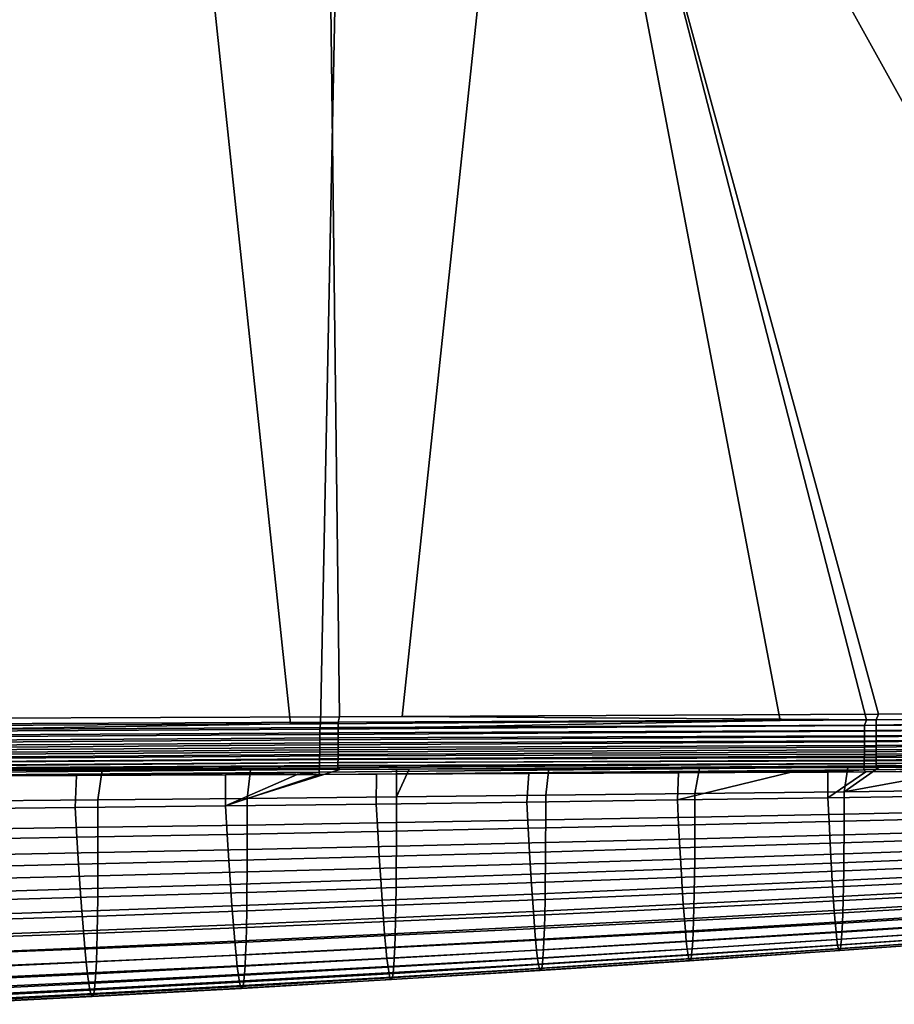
# Model space of a CAD drawing. Header units: metres. Extents: x -109 to 109, y -100 to 58.
# Tile 419 of 642: x 50 to 65, y -27 to -11. Entities that reach past the tile are written whole.
import ezdxf

# ---------------------------------------------------------------- set-up
doc = ezdxf.new("R2010")
doc.units = ezdxf.units.M
doc.layers.add('solid_21_062_100_XXX', color=7, linetype='CONTINUOUS')

msp = doc.modelspace()

# ---------------------------------------------------------------- linework, layer by layer
at = {"layer": 'solid_21_062_100_XXX'}
for points in [[(52.443134, -1.042938, 20.990362), (49.306622, -0.924503, 21.099892), (46.233288, -22.151987, 21.207214), (54.670967, -22.107361, 20.912563)], [(46.667332, -22.023781, -19.985252), (48.259571, -1.127084, -19.969309), (51.739738, -1.275685, -19.934462)], [(55.581234, -1.112421, 20.880777), (52.443134, -1.042938, 20.990362), (54.670967, -22.107361, 20.912563), (55.163933, -22.104378, 20.89535)], [(58.717014, -1.132924, 20.771273), (55.581234, -1.112421, 20.880777), (55.163933, -22.104378, 20.89535), (62.696728, -22.05307, 20.632298)], [(84.35643, -21.831848, 19.875925), (90.824379, -21.738291, 19.650059), (90.824379, -1.092569, 19.650059), (58.717014, -1.132924, 20.771273)], [(55.475647, -21.992054, -19.897053), (46.667332, -22.023781, -19.985252), (51.739738, -1.275685, -19.934462), (55.221966, -1.364076, -19.899593)], [(58.717014, -1.132924, 20.771273), (81.976929, -21.862591, 19.959019), (84.35643, -21.831848, 19.875925)], [(58.717014, -1.132924, 20.771273), (77.512512, -21.915497, 20.11492), (81.976929, -21.862591, 19.959019)], [(58.717014, -1.132924, 20.771273), (73.050484, -21.962698, 20.270737), (77.512512, -21.915497, 20.11492)], [(58.717014, -1.132924, 20.771273), (70.30159, -21.989178, 20.36673), (73.050484, -21.962698, 20.270737)], [(58.717014, -1.132924, 20.771273), (64.111687, -22.04216, 20.582888), (70.30159, -21.989178, 20.36673)], [(58.717014, -1.132924, 20.771273), (62.696728, -22.05307, 20.632298), (64.111687, -22.04216, 20.582888)], [(56.499889, -21.987625, -19.886797), (55.475647, -21.992054, -19.897053), (55.221966, -1.364076, -19.899593), (58.694614, -1.392238, -19.86482)], [(64.306236, -21.948271, -19.808632), (56.499889, -21.987625, -19.886797), (58.694614, -1.392238, -19.86482)], [(65.807335, -21.939495, -19.7936), (64.306236, -21.948271, -19.808632), (58.694614, -1.392238, -19.86482), (90.713768, -1.375779, -19.54421)], [(64.269615, -22.039455, -19.804388), (64.306236, -21.948271, -19.808632), (65.807335, -21.939495, -19.7936), (73.087982, -21.985014, -19.715752)], [(46.233547, -22.244946, 21.202389), (54.670967, -22.107361, 20.912563), (46.233288, -22.151987, 21.207214)], [(55.152699, -22.192986, 20.891371), (55.163933, -22.104378, 20.89535), (54.670967, -22.107361, 20.912563), (46.233547, -22.244946, 21.202389)], [(46.667561, -22.117414, -19.980366), (46.667332, -22.023781, -19.985252), (55.475647, -21.992054, -19.897053), (55.451038, -22.080597, -19.892944)], [(55.451038, -22.080597, -19.892944), (55.451283, -22.168165, -19.879921), (46.667694, -22.210032, -19.965765), (46.667561, -22.117414, -19.980366)], [(64.080528, -22.135098, 20.579187), (64.111687, -22.04216, 20.582888), (62.696728, -22.05307, 20.632298), (55.152699, -22.192986, 20.891371)], [(55.152699, -22.192986, 20.891371), (62.696728, -22.05307, 20.632298), (55.163933, -22.104378, 20.89535)], [(55.451038, -22.080597, -19.892944), (55.475647, -21.992054, -19.897053), (56.499889, -21.987625, -19.886797), (64.269615, -22.039455, -19.804388)], [(55.451038, -22.080597, -19.892944), (64.269615, -22.039455, -19.804388), (64.269997, -22.129498, -19.7906), (55.451283, -22.168165, -19.879921)], [(64.269615, -22.039455, -19.804388), (56.499889, -21.987625, -19.886797), (64.306236, -21.948271, -19.808632)], [(73.00798, -22.053406, 20.267683), (73.050484, -21.962698, 20.270737), (70.30159, -21.989178, 20.36673), (64.080528, -22.135098, 20.579187)], [(64.080528, -22.135098, 20.579187), (70.30159, -21.989178, 20.36673), (64.111687, -22.04216, 20.582888)], [(73.00798, -22.053406, 20.267683), (64.080528, -22.135098, 20.579187), (64.08075, -22.226797, 20.564865), (73.0084, -22.142742, 20.254095)], [(64.269615, -22.039455, -19.804388), (73.087982, -21.985014, -19.715752), (73.088524, -22.078201, -19.700962), (64.269997, -22.129498, -19.7906)], [(64.269997, -22.129498, -19.7906), (73.088524, -22.078201, -19.700962), (73.088959, -22.169329, -19.676498), (64.270271, -22.217688, -19.767782)], [(55.152699, -22.192986, 20.891371), (46.233547, -22.244946, 21.202389), (46.233471, -22.336908, 21.187994), (55.152775, -22.280693, 20.878296)], [(55.451427, -22.25403, -19.858356), (55.451485, -22.337362, -19.828461), (46.667648, -22.388218, -19.908157), (46.667721, -22.300627, -19.941608)], [(55.451283, -22.168165, -19.879921), (55.451427, -22.25403, -19.858356), (46.667721, -22.300627, -19.941608), (46.667694, -22.210032, -19.965765)], [(64.080627, -22.316534, 20.541182), (64.08075, -22.226797, 20.564865), (55.152775, -22.280693, 20.878296), (55.152542, -22.36669, 20.856659)], [(64.08075, -22.226797, 20.564865), (64.080528, -22.135098, 20.579187), (55.152699, -22.192986, 20.891371), (55.152775, -22.280693, 20.878296)], [(55.451283, -22.168165, -19.879921), (64.269997, -22.129498, -19.7906), (64.270271, -22.217688, -19.767782), (55.451427, -22.25403, -19.858356)], [(55.451427, -22.25403, -19.858356), (64.270271, -22.217688, -19.767782), (64.270439, -22.303118, -19.736166), (55.451485, -22.337362, -19.828461)], [(73.008492, -22.230268, 20.231625), (64.080627, -22.316534, 20.541182), (64.080162, -22.403357, 20.508389), (73.008247, -22.315102, 20.200495)], [(73.0084, -22.142742, 20.254095), (64.08075, -22.226797, 20.564865), (64.080627, -22.316534, 20.541182), (73.008492, -22.230268, 20.231625)], [(64.270271, -22.217688, -19.767782), (73.088959, -22.169329, -19.676498), (73.089272, -22.257395, -19.642628), (64.270439, -22.303118, -19.736166)], [(64.270439, -22.303118, -19.736166), (73.089272, -22.257395, -19.642628), (73.08947, -22.341431, -19.599724), (64.270508, -22.384916, -19.696077)], [(55.152542, -22.36669, 20.856659), (46.233055, -22.426893, 21.164183), (46.232304, -22.513937, 21.13121), (55.152004, -22.450142, 20.82667)], [(55.152775, -22.280693, 20.878296), (46.233471, -22.336908, 21.187994), (46.233055, -22.426893, 21.164183), (55.152542, -22.36669, 20.856659)], [(55.451443, -22.417355, -19.790522), (55.451309, -22.493231, -19.744909), (46.667198, -22.550625, -19.814924), (46.667473, -22.471853, -19.865776)], [(55.451485, -22.337362, -19.828461), (55.451443, -22.417355, -19.790522), (46.667473, -22.471853, -19.865776), (46.667648, -22.388218, -19.908157)], [(64.079369, -22.486341, 20.466835), (64.080162, -22.403357, 20.508389), (55.152004, -22.450142, 20.82667), (55.151165, -22.530235, 20.788618)], [(64.080162, -22.403357, 20.508389), (64.080627, -22.316534, 20.541182), (55.152542, -22.36669, 20.856659), (55.152004, -22.450142, 20.82667)], [(55.451443, -22.417355, -19.790522), (64.270508, -22.384916, -19.696077), (64.270462, -22.462242, -19.647926), (55.451309, -22.493231, -19.744909)], [(55.451485, -22.337362, -19.828461), (64.270439, -22.303118, -19.736166), (64.270508, -22.384916, -19.696077), (55.451443, -22.417355, -19.790522)], [(73.007683, -22.396385, 20.161022), (64.079369, -22.486341, 20.466835), (64.078239, -22.564604, 20.416962), (73.00679, -22.473303, 20.113604)], [(73.008247, -22.315102, 20.200495), (64.080162, -22.403357, 20.508389), (64.079369, -22.486341, 20.466835), (73.007683, -22.396385, 20.161022)], [(64.270462, -22.462242, -19.647926), (73.089539, -22.420513, -19.548258), (73.089493, -22.493774, -19.488796), (64.270317, -22.534306, -19.592205)], [(64.270508, -22.384916, -19.696077), (73.08947, -22.341431, -19.599724), (73.089539, -22.420513, -19.548258), (64.270462, -22.462242, -19.647926)], [(55.151165, -22.530235, 20.788618), (46.231228, -22.597109, 21.08943), (46.229839, -22.67552, 21.039289), (55.150028, -22.606195, 20.742876)], [(55.152004, -22.450142, 20.82667), (46.232304, -22.513937, 21.13121), (46.231228, -22.597109, 21.08943), (55.151165, -22.530235, 20.788618)], [(55.45108, -22.56426, -19.692062), (55.45076, -22.629753, -19.632492), (46.666367, -22.690224, -19.690102), (46.666828, -22.62368, -19.756153)], [(55.451309, -22.493231, -19.744909), (55.45108, -22.56426, -19.692062), (46.666828, -22.62368, -19.756153), (46.667198, -22.550625, -19.814924)], [(64.076797, -22.637314, 20.359299), (64.078239, -22.564604, 20.416962), (55.150028, -22.606195, 20.742876), (55.148613, -22.677284, 20.689884)], [(64.078239, -22.564604, 20.416962), (64.079369, -22.486341, 20.466835), (55.151165, -22.530235, 20.788618), (55.150028, -22.606195, 20.742876)], [(55.45108, -22.56426, -19.692062), (64.270317, -22.534306, -19.592205), (64.270065, -22.600368, -19.529486), (55.45076, -22.629753, -19.632492)], [(55.451309, -22.493231, -19.744909), (64.270462, -22.462242, -19.647926), (64.270317, -22.534306, -19.592205), (55.45108, -22.56426, -19.692062)], [(73.005592, -22.545078, 20.058716), (64.076797, -22.637314, 20.359299), (64.07505, -22.703699, 20.294462), (73.004089, -22.610987, 19.996912)], [(73.00679, -22.473303, 20.113604), (64.078239, -22.564604, 20.416962), (64.076797, -22.637314, 20.359299), (73.005592, -22.545078, 20.058716)], [(64.270065, -22.600368, -19.529486), (73.089317, -22.56041, -19.421991), (73.08902, -22.619682, -19.348579), (64.269714, -22.659752, -19.460409)], [(64.270317, -22.534306, -19.592205), (73.089493, -22.493774, -19.488796), (73.089317, -22.56041, -19.421991), (64.270065, -22.600368, -19.529486)], [(55.146923, -22.742813, 20.630159), (46.226185, -22.814764, 20.916151), (46.223953, -22.874105, 20.844473), (55.144985, -22.802143, 20.564281)], [(55.148613, -22.677284, 20.689884), (46.228153, -22.748331, 20.981323), (46.226185, -22.814764, 20.916151), (55.146923, -22.742813, 20.630159)], [(55.150028, -22.606195, 20.742876), (46.229839, -22.67552, 21.039289), (46.228153, -22.748331, 20.981323), (55.148613, -22.677284, 20.689884)], [(55.449863, -22.741655, -19.49555), (55.449295, -22.786983, -19.419504), (46.664478, -22.843967, -19.455778), (46.665184, -22.800968, -19.539095)], [(55.450356, -22.689075, -19.566776), (55.449863, -22.741655, -19.49555), (46.665184, -22.800968, -19.539095), (46.665813, -22.749535, -19.617487)], [(55.45076, -22.629753, -19.632492), (55.450356, -22.689075, -19.566776), (46.665813, -22.749535, -19.617487), (46.666367, -22.690224, -19.690102)], [(64.073029, -22.76305, 20.223139), (64.07505, -22.703699, 20.294462), (55.146923, -22.742813, 20.630159), (55.144985, -22.802143, 20.564281)], [(64.07505, -22.703699, 20.294462), (64.076797, -22.637314, 20.359299), (55.148613, -22.677284, 20.689884), (55.146923, -22.742813, 20.630159)], [(55.449863, -22.741655, -19.49555), (64.269264, -22.711849, -19.385685), (64.268715, -22.756126, -19.306078), (55.449295, -22.786983, -19.419504)], [(55.450356, -22.689075, -19.566776), (64.269714, -22.659752, -19.460409), (64.269264, -22.711849, -19.385685), (55.449863, -22.741655, -19.49555)], [(55.45076, -22.629753, -19.632492), (64.270065, -22.600368, -19.529486), (64.269714, -22.659752, -19.460409), (55.450356, -22.689075, -19.566776)], [(73.000252, -22.722612, 19.855118), (64.07074, -22.814737, 20.146088), (64.068222, -22.858213, 20.064129), (72.997948, -22.767204, 19.776556)], [(73.002304, -22.670364, 19.928818), (64.073029, -22.76305, 20.223139), (64.07074, -22.814737, 20.146088), (73.000252, -22.722612, 19.855118)], [(73.004089, -22.610987, 19.996912), (64.07505, -22.703699, 20.294462), (64.073029, -22.76305, 20.223139), (73.002304, -22.670364, 19.928818)], [(73.088081, -22.713633, -19.185219), (73.087448, -22.747274, -19.097067), (64.313095, -22.819057, -19.135637), (64.268082, -22.79213, -19.222404)], [(64.268082, -22.79213, -19.222404), (64.268715, -22.756126, -19.306078), (73.088081, -22.713633, -19.185219)], [(64.269264, -22.711849, -19.385685), (73.088608, -22.670944, -19.269363), (73.088081, -22.713633, -19.185219), (64.268715, -22.756126, -19.306078)], [(64.269714, -22.659752, -19.460409), (73.08902, -22.619682, -19.348579), (73.088608, -22.670944, -19.269363), (64.269264, -22.711849, -19.385685)], [(73.087448, -22.747274, -19.097067), (65.981834, -22.811094, -19.111841), (64.313095, -22.819057, -19.135637)], [(55.142815, -22.854698, 20.492889), (46.221489, -22.925724, 20.767052), (46.218811, -22.969061, 20.684744), (55.140427, -22.899971, 20.416677)], [(55.140427, -22.899971, 20.416677), (46.218811, -22.969061, 20.684744), (48.686687, -22.961452, 20.589184)], [(55.144985, -22.802143, 20.564281), (46.223953, -22.874105, 20.844473), (46.221489, -22.925724, 20.767052), (55.142815, -22.854698, 20.492889)], [(55.449295, -22.786983, -19.419504), (55.448654, -22.824619, -19.339373), (46.663708, -22.878067, -19.368435), (46.664478, -22.843967, -19.455778)], [(49.116184, -22.872318, -19.33783), (46.663708, -22.878067, -19.368435), (55.448654, -22.824619, -19.339373)], [(55.140427, -22.899971, 20.416677), (48.686687, -22.961452, 20.589184), (51.166553, -22.952953, 20.49255)], [(49.116184, -22.872318, -19.33783), (51.583378, -22.865803, -19.306517), (51.513229, -23.352102, -17.716295), (49.066574, -23.373205, -17.741863)], [(51.583378, -22.865803, -19.306517), (49.116184, -22.872318, -19.33783), (55.448654, -22.824619, -19.339373)], [(55.140427, -22.899971, 20.416677), (51.166553, -22.952953, 20.49255), (53.607704, -22.943701, 20.396801)], [(51.583378, -22.865803, -19.306517), (54.014935, -22.858633, -19.275122), (53.9599, -23.328959, -17.69117), (51.513229, -23.352102, -17.716295)], [(55.448654, -22.824619, -19.339373), (54.014935, -22.858633, -19.275122), (51.583378, -22.865803, -19.306517)], [(55.140427, -22.899971, 20.416677), (53.607704, -22.943701, 20.396801), (54.781624, -22.938925, 20.350527)], [(55.448654, -22.824619, -19.339373), (55.478539, -22.853943, -19.255959), (53.9599, -23.328959, -17.69117), (54.014935, -22.858633, -19.275122)], [(55.478539, -22.853943, -19.255959), (56.410854, -22.850801, -19.243645), (56.40659, -23.303732, -17.666594), (53.9599, -23.328959, -17.69117)], [(55.140427, -22.899971, 20.416677), (54.781624, -22.938925, 20.350527), (55.147591, -22.937391, 20.336069)], [(64.07074, -22.814737, 20.146088), (55.140427, -22.899971, 20.416677), (55.147591, -22.937391, 20.336069), (64.068222, -22.858213, 20.064129)], [(64.07074, -22.814737, 20.146088), (55.142815, -22.854698, 20.492889), (55.140427, -22.899971, 20.416677)], [(64.07074, -22.814737, 20.146088), (64.073029, -22.76305, 20.223139), (55.144985, -22.802143, 20.564281), (55.142815, -22.854698, 20.492889)], [(64.068222, -22.858213, 20.064129), (55.147591, -22.937391, 20.336069), (56.080391, -22.933384, 20.29915)], [(64.268715, -22.756126, -19.306078), (64.268082, -22.79213, -19.222404), (55.478539, -22.853943, -19.255959), (55.448654, -22.824619, -19.339373)], [(55.448654, -22.824619, -19.339373), (55.449295, -22.786983, -19.419504), (64.268715, -22.756126, -19.306078)], [(56.410854, -22.850801, -19.243645), (55.478539, -22.853943, -19.255959), (64.268082, -22.79213, -19.222404)], [(64.068222, -22.858213, 20.064129), (56.080391, -22.933384, 20.29915), (58.577496, -22.921932, 20.199818)], [(56.618984, -22.850084, -19.240883), (58.906307, -22.841795, -19.210258), (58.853298, -23.277466, -17.638617), (56.40659, -23.303732, -17.666594)], [(56.40659, -23.303732, -17.666594), (56.410854, -22.850801, -19.243645), (56.618984, -22.850084, -19.240883)], [(64.268082, -22.79213, -19.222404), (56.618984, -22.850084, -19.240883), (56.410854, -22.850801, -19.243645)], [(58.906307, -22.841795, -19.210258), (56.618984, -22.850084, -19.240883), (64.268082, -22.79213, -19.222404)], [(58.577496, -22.921932, 20.199818), (58.543861, -23.388067, 18.945295), (61.011509, -23.353796, 18.849123), (61.0313, -22.909599, 20.10146)], [(64.068222, -22.858213, 20.064129), (58.577496, -22.921932, 20.199818), (61.0313, -22.909599, 20.10146)], [(58.906307, -22.841795, -19.210258), (61.374649, -22.831982, -19.176605), (61.300022, -23.249125, -17.610754), (58.853298, -23.277466, -17.638617)], [(61.374649, -22.831982, -19.176605), (58.906307, -22.841795, -19.210258), (64.268082, -22.79213, -19.222404)], [(62.879101, -22.899559, 20.026876), (61.011509, -23.353796, 18.849123), (63.479145, -23.31735, 18.75243), (63.47683, -22.89617, 20.00264)], [(62.879101, -22.899559, 20.026876), (61.0313, -22.909599, 20.10146), (61.011509, -23.353796, 18.849123)], [(64.068222, -22.858213, 20.064129), (61.0313, -22.909599, 20.10146), (62.879101, -22.899559, 20.026876)], [(61.374649, -22.831982, -19.176605), (63.802433, -22.821402, -19.142841), (63.746765, -23.218567, -17.583441), (61.300022, -23.249125, -17.610754)], [(64.268082, -22.79213, -19.222404), (63.802433, -22.821402, -19.142841), (61.374649, -22.831982, -19.176605)], [(64.068222, -22.858213, 20.064129), (62.879101, -22.899559, 20.026876), (63.47683, -22.89617, 20.00264)], [(64.068222, -22.858213, 20.064129), (63.47683, -22.89617, 20.00264), (64.09745, -22.892578, 19.977406)], [(64.09745, -22.892578, 19.977406), (63.47683, -22.89617, 20.00264), (63.479145, -23.31735, 18.75243)], [(64.09745, -22.892578, 19.977406), (63.479145, -23.31735, 18.75243), (65.946808, -23.279404, 18.652742), (65.987206, -22.881172, 19.900129)], [(65.981834, -22.811094, -19.111841), (66.201279, -22.810013, -19.108683), (66.19352, -23.185844, -17.556377), (63.746765, -23.218567, -17.583441)], [(64.313095, -22.819057, -19.135637), (65.981834, -22.811094, -19.111841), (63.746765, -23.218567, -17.583441)], [(63.746765, -23.218567, -17.583441), (63.802433, -22.821402, -19.142841), (64.313095, -22.819057, -19.135637)], [(64.268082, -22.79213, -19.222404), (64.313095, -22.819057, -19.135637), (63.802433, -22.821402, -19.142841)], [(72.997948, -22.767204, 19.776556), (64.068222, -22.858213, 20.064129), (64.09745, -22.892578, 19.977406), (72.99543, -22.803692, 19.693924)], [(72.99543, -22.803692, 19.693924), (64.09745, -22.892578, 19.977406), (65.987206, -22.881172, 19.900129)], [(48.686687, -22.961452, 20.589184), (48.673241, -23.504322, 19.325949), (51.140892, -23.478228, 19.231487), (51.166553, -22.952953, 20.49255)], [(51.166553, -22.952953, 20.49255), (51.140892, -23.478228, 19.231487), (53.608528, -23.449816, 19.137535), (53.607704, -22.943701, 20.396801)], [(54.781624, -22.938925, 20.350527), (53.607704, -22.943701, 20.396801), (53.608528, -23.449816, 19.137535)], [(55.147591, -22.937391, 20.336069), (53.608528, -23.449816, 19.137535), (56.076187, -23.419828, 19.042053), (56.080391, -22.933384, 20.29915)], [(55.147591, -22.937391, 20.336069), (54.781624, -22.938925, 20.350527), (53.608528, -23.449816, 19.137535)], [(56.080391, -22.933384, 20.29915), (56.076187, -23.419828, 19.042053), (58.543861, -23.388067, 18.945295), (58.577496, -22.921932, 20.199818)], [(61.300022, -23.249125, -17.610754), (63.746765, -23.218567, -17.583441), (63.745663, -23.585964, -16.029617), (61.299522, -23.634802, -16.05213)], [(63.746765, -23.218567, -17.583441), (66.19352, -23.185844, -17.556377), (66.191841, -23.534065, -16.007463), (63.745663, -23.585964, -16.029617)], [(49.066574, -23.373205, -17.741863), (51.513229, -23.352102, -17.716295), (51.515293, -23.801867, -16.13866), (49.069321, -23.8367, -16.159534)], [(51.513229, -23.352102, -17.716295), (53.9599, -23.328959, -17.69117), (53.961296, -23.764107, -16.118176), (51.515293, -23.801867, -16.13866)], [(53.9599, -23.328959, -17.69117), (56.40659, -23.303732, -17.666594), (56.407337, -23.723356, -16.098276), (53.961296, -23.764107, -16.118176)], [(56.076187, -23.419828, 19.042053), (56.101692, -23.869276, 17.773649), (58.56712, -23.818308, 17.680504), (58.543861, -23.388067, 18.945295)], [(56.40659, -23.303732, -17.666594), (58.853298, -23.277466, -17.638617), (58.853413, -23.680553, -16.075174), (56.407337, -23.723356, -16.098276)], [(58.543861, -23.388067, 18.945295), (58.56712, -23.818308, 17.680504), (61.032539, -23.763988, 17.587952), (61.011509, -23.353796, 18.849123)], [(58.853298, -23.277466, -17.638617), (61.300022, -23.249125, -17.610754), (61.299522, -23.634802, -16.05213), (58.853413, -23.680553, -16.075174)], [(61.011509, -23.353796, 18.849123), (61.032539, -23.763988, 17.587952), (63.497967, -23.706623, 17.494904), (63.479145, -23.31735, 18.75243)], [(63.479145, -23.31735, 18.75243), (63.497967, -23.706623, 17.494904), (65.96344, -23.646803, 17.398979), (65.946808, -23.279404, 18.652742)], [(48.673241, -23.504322, 19.325949), (48.705589, -24.005745, 18.047314), (51.17094, -23.963217, 17.956249), (51.140892, -23.478228, 19.231487)], [(51.140892, -23.478228, 19.231487), (51.17094, -23.963217, 17.956249), (53.636295, -23.917507, 17.865688), (53.608528, -23.449816, 19.137535)], [(53.608528, -23.449816, 19.137535), (53.636295, -23.917507, 17.865688), (56.101692, -23.869276, 17.773649), (56.076187, -23.419828, 19.042053)], [(63.745663, -23.585964, -16.029617), (66.191841, -23.534065, -16.007463), (66.189445, -23.855095, -14.463511), (63.743732, -23.924688, -14.481863)], [(56.407337, -23.723356, -16.098276), (58.853413, -23.680553, -16.075174), (58.852467, -24.052217, -14.520041), (56.406906, -24.110283, -14.53941)], [(58.853413, -23.680553, -16.075174), (61.299522, -23.634802, -16.05213), (61.298073, -23.990396, -14.500691), (58.852467, -24.052217, -14.520041)], [(61.032539, -23.763988, 17.587952), (61.052803, -24.140461, 16.318094), (63.516136, -24.063911, 16.229788), (63.497967, -23.706623, 17.494904)], [(61.299522, -23.634802, -16.05213), (63.745663, -23.585964, -16.029617), (63.743732, -23.924688, -14.481863), (61.298073, -23.990396, -14.500691)], [(63.497967, -23.706623, 17.494904), (63.516136, -24.063911, 16.229788), (65.97953, -23.984034, 16.138714), (65.96344, -23.646803, 17.398979)], [(49.069321, -23.8367, -16.159534), (51.515293, -23.801867, -16.13866), (51.515942, -24.216618, -14.572772), (49.070534, -24.264128, -14.59011)], [(51.515293, -23.801867, -16.13866), (53.961296, -23.764107, -16.118176), (53.961399, -24.165361, -14.555777), (51.515942, -24.216618, -14.572772)], [(53.636295, -23.917507, 17.865688), (53.66296, -24.346703, 16.581804), (56.126205, -24.28174, 16.494335), (56.101692, -23.869276, 17.773649)], [(53.961296, -23.764107, -16.118176), (56.407337, -23.723356, -16.098276), (56.406906, -24.110283, -14.53941), (53.961399, -24.165361, -14.555777)], [(56.101692, -23.869276, 17.773649), (56.126205, -24.28174, 16.494335), (58.5895, -24.213161, 16.405922), (58.56712, -23.818308, 17.680504)], [(58.56712, -23.818308, 17.680504), (58.5895, -24.213161, 16.405922), (61.052803, -24.140461, 16.318094), (61.032539, -23.763988, 17.587952)], [(63.743732, -23.924688, -14.481863), (66.189445, -23.855095, -14.463511), (66.186348, -24.149267, -12.926209), (63.74099, -24.235123, -12.941649)], [(48.705589, -24.005745, 18.047314), (48.736599, -24.465868, 16.754366), (51.199768, -24.408272, 16.667841), (51.17094, -23.963217, 17.956249)], [(51.17094, -23.963217, 17.956249), (51.199768, -24.408272, 16.667841), (53.66296, -24.346703, 16.581804), (53.636295, -23.917507, 17.865688)], [(58.852467, -24.052217, -14.520041), (61.298073, -23.990396, -14.500691), (61.2957, -24.316339, -12.957694), (58.850475, -24.392939, -12.974259)], [(61.298073, -23.990396, -14.500691), (63.743732, -23.924688, -14.481863), (63.74099, -24.235123, -12.941649), (61.2957, -24.316339, -12.957694)], [(63.516136, -24.063911, 16.229788), (63.533653, -24.388844, 14.95669), (65.995071, -24.290756, 14.871389), (65.97953, -23.984034, 16.138714)], [(51.515942, -24.216618, -14.572772), (53.961399, -24.165361, -14.555777), (53.96022, -24.533302, -13.004568), (51.515194, -24.596981, -13.019004)], [(53.961399, -24.165361, -14.555777), (56.406906, -24.110283, -14.53941), (56.405319, -24.465042, -12.990809), (53.96022, -24.533302, -13.004568)], [(56.406906, -24.110283, -14.53941), (58.852467, -24.052217, -14.520041), (58.850475, -24.392939, -12.974259), (56.405319, -24.465042, -12.990809)], [(58.5895, -24.213161, 16.405922), (58.610996, -24.572174, 15.121481), (61.0723, -24.482798, 15.039323), (61.052803, -24.140461, 16.318094)], [(61.052803, -24.140461, 16.318094), (61.0723, -24.482798, 15.039323), (63.533653, -24.388844, 14.95669), (63.516136, -24.063911, 16.229788)], [(63.74099, -24.235123, -12.941649), (66.186348, -24.149267, -12.926209), (66.182571, -24.416914, -11.397246), (63.737453, -24.517647, -11.41045)], [(49.070534, -24.264128, -14.59011), (51.515942, -24.216618, -14.572772), (51.515194, -24.596981, -13.019004), (49.070232, -24.656166, -13.033742)], [(51.199768, -24.408272, 16.667841), (51.227367, -24.812817, 15.3667), (53.688511, -24.736868, 15.286153), (53.66296, -24.346703, 16.581804)], [(53.66296, -24.346703, 16.581804), (53.688511, -24.736868, 15.286153), (56.149727, -24.656731, 15.204209), (56.126205, -24.28174, 16.494335)], [(56.126205, -24.28174, 16.494335), (56.149727, -24.656731, 15.204209), (58.610996, -24.572174, 15.121481), (58.5895, -24.213161, 16.405922)], [(58.850475, -24.392939, -12.974259), (61.2957, -24.316339, -12.957694), (61.292416, -24.613062, -11.424394), (58.847462, -24.703196, -11.438865)], [(61.2957, -24.316339, -12.957694), (63.74099, -24.235123, -12.941649), (63.737453, -24.517647, -11.41045), (61.292416, -24.613062, -11.424394)], [(63.533653, -24.388844, 14.95669), (63.550507, -24.68104, 13.675215), (66.010071, -24.566635, 13.596448), (65.995071, -24.290756, 14.871389)], [(48.736599, -24.465868, 16.754366), (48.766266, -24.884075, 15.447714), (51.227367, -24.812817, 15.3667), (51.199768, -24.408272, 16.667841)], [(53.96022, -24.533302, -13.004568), (56.405319, -24.465042, -12.990809), (56.402588, -24.788164, -11.453294), (53.95779, -24.868509, -11.465148)], [(56.405319, -24.465042, -12.990809), (58.850475, -24.392939, -12.974259), (58.847462, -24.703196, -11.438865), (56.402588, -24.788164, -11.453294)], [(58.610996, -24.572174, 15.121481), (58.631611, -24.894894, 13.827117), (61.09103, -24.790588, 13.751405), (61.0723, -24.482798, 15.039323)], [(61.0723, -24.482798, 15.039323), (61.09103, -24.790588, 13.751405), (63.550507, -24.68104, 13.675215), (63.533653, -24.388844, 14.95669)], [(61.292416, -24.613062, -11.424394), (63.737453, -24.517647, -11.41045), (63.733139, -24.772642, -9.88974), (61.288246, -24.880993, -9.902048)], [(63.737453, -24.517647, -11.41045), (66.182571, -24.416914, -11.397246), (66.178131, -24.658369, -9.878308), (63.733139, -24.772642, -9.88974)], [(49.070232, -24.656166, -13.033742), (51.515194, -24.596981, -13.019004), (51.513077, -24.943588, -11.477731), (49.068439, -25.013498, -11.490581)], [(51.515194, -24.596981, -13.019004), (53.96022, -24.533302, -13.004568), (53.95779, -24.868509, -11.465148), (51.513077, -24.943588, -11.477731)], [(53.688511, -24.736868, 15.286153), (53.712948, -25.087473, 13.979006), (56.172245, -24.993753, 13.903378), (56.149727, -24.656731, 15.204209)], [(56.149727, -24.656731, 15.204209), (56.172245, -24.993753, 13.903378), (58.631611, -24.894894, 13.827117), (58.610996, -24.572174, 15.121481)], [(58.847462, -24.703196, -11.438865), (61.292416, -24.613062, -11.424394), (61.288246, -24.880993, -9.902048), (58.843449, -24.983467, -9.914896)], [(61.09103, -24.790588, 13.751405), (61.108982, -25.063416, 12.454111), (63.566704, -24.94013, 12.38497), (63.550507, -24.68104, 13.675215)], [(63.550507, -24.68104, 13.675215), (63.566704, -24.94013, 12.38497), (66.024521, -24.811335, 12.313335), (66.010071, -24.566635, 13.596448)], [(63.733139, -24.772642, -9.88974), (66.178131, -24.658369, -9.878308), (66.173042, -24.873899, -8.371184), (63.728065, -25.00042, -8.381087)], [(48.766266, -24.884075, 15.447714), (48.794582, -25.259752, 14.127968), (51.253735, -25.176281, 14.053268), (51.227367, -24.812817, 15.3667)], [(51.227367, -24.812817, 15.3667), (51.253735, -25.176281, 14.053268), (53.712948, -25.087473, 13.979006), (53.688511, -24.736868, 15.286153)], [(53.95779, -24.868509, -11.465148), (56.402588, -24.788164, -11.453294), (56.398743, -25.080177, -9.927684), (53.954128, -25.171564, -9.938113)], [(56.402588, -24.788164, -11.453294), (58.847462, -24.703196, -11.438865), (58.843449, -24.983467, -9.914896), (56.398743, -25.080177, -9.927684)], [(58.631611, -24.894894, 13.827117), (58.65134, -25.18087, 12.522767), (61.108982, -25.063416, 12.454111), (61.09103, -24.790588, 13.751405)], [(61.288246, -24.880993, -9.902048), (63.733139, -24.772642, -9.88974), (63.728065, -25.00042, -8.381087), (61.283207, -25.120481, -8.392007)], [(63.566704, -24.94013, 12.38497), (63.582237, -25.165737, 11.085559), (66.038422, -25.024517, 11.021493), (66.024521, -24.811335, 12.313335)], [(49.068439, -25.013498, -11.490581), (51.513077, -24.943588, -11.477731), (51.509605, -25.257072, -9.949328), (49.065178, -25.336803, -9.960778)], [(51.513077, -24.943588, -11.477731), (53.95779, -24.868509, -11.465148), (53.954128, -25.171564, -9.938113), (51.509605, -25.257072, -9.949328)], [(53.712948, -25.087473, 13.979006), (53.736267, -25.397982, 12.660631), (56.193764, -25.292316, 12.591941), (56.172245, -24.993753, 13.903378)], [(56.172245, -24.993753, 13.903378), (56.193764, -25.292316, 12.591941), (58.65134, -25.18087, 12.522767), (58.631611, -24.894894, 13.827117)], [(56.398743, -25.080177, -9.927684), (58.843449, -24.983467, -9.914896), (58.838451, -25.234146, -8.403482), (56.393799, -25.341511, -8.414885)], [(58.843449, -24.983467, -9.914896), (61.288246, -24.880993, -9.902048), (61.283207, -25.120481, -8.392007), (58.838451, -25.234146, -8.403482)], [(61.108982, -25.063416, 12.454111), (61.126163, -25.300867, 11.147212), (63.582237, -25.165737, 11.085559), (63.566704, -24.94013, 12.38497)], [(61.283207, -25.120481, -8.392007), (63.728065, -25.00042, -8.381087), (63.722248, -25.200953, -6.8865), (61.277306, -25.331501, -6.896054)], [(63.728065, -25.00042, -8.381087), (66.173042, -24.873899, -8.371184), (66.167313, -25.06349, -6.878102), (63.722248, -25.200953, -6.8865)], [(51.253735, -25.176281, 14.053268), (51.278866, -25.498093, 12.727983), (53.736267, -25.397982, 12.660631), (53.712948, -25.087473, 13.979006)], [(51.509605, -25.257072, -9.949328), (53.954128, -25.171564, -9.938113), (53.949245, -25.442938, -8.424148), (51.504803, -25.537945, -8.434255)], [(53.954128, -25.171564, -9.938113), (56.398743, -25.080177, -9.927684), (56.393799, -25.341511, -8.414885), (53.949245, -25.442938, -8.424148)], [(58.65134, -25.18087, 12.522767), (58.670177, -25.429647, 11.208365), (61.126163, -25.300867, 11.147212), (61.108982, -25.063416, 12.454111)], [(58.838451, -25.234146, -8.403482), (61.283207, -25.120481, -8.392007), (61.277306, -25.331501, -6.896054), (58.832481, -25.455198, -6.906182)], [(61.126163, -25.300867, 11.147212), (61.142563, -25.502605, 9.830501), (63.597111, -25.357555, 9.776615), (63.582237, -25.165737, 11.085559)], [(63.582237, -25.165737, 11.085559), (63.597111, -25.357555, 9.776615), (66.051773, -25.20591, 9.720395), (66.038422, -25.024517, 11.021493)], [(63.722248, -25.200953, -6.8865), (66.167313, -25.06349, -6.878102), (66.160957, -25.227045, -5.401409), (63.715694, -25.374132, -5.408105)], [(48.794582, -25.259752, 14.127968), (48.821541, -25.592285, 12.795734), (51.278866, -25.498093, 12.727983), (51.253735, -25.176281, 14.053268)], [(49.065178, -25.336803, -9.960778), (51.509605, -25.257072, -9.949328), (51.504803, -25.537945, -8.434255), (49.060463, -25.62664, -8.444568)], [(53.736267, -25.397982, 12.660631), (53.758461, -25.667866, 11.3313), (56.214272, -25.551926, 11.270001), (56.193764, -25.292316, 12.591941)], [(56.193764, -25.292316, 12.591941), (56.214272, -25.551926, 11.270001), (58.670177, -25.429647, 11.208365), (58.65134, -25.18087, 12.522767)], [(56.393799, -25.341511, -8.414885), (58.838451, -25.234146, -8.403482), (58.832481, -25.455198, -6.906182), (56.387772, -25.572136, -6.916225)], [(58.670177, -25.429647, 11.208365), (58.688122, -25.640852, 9.883869), (61.142563, -25.502605, 9.830501), (61.126163, -25.300867, 11.147212)], [(58.832481, -25.455198, -6.906182), (61.277306, -25.331501, -6.896054), (61.270561, -25.51392, -5.416092), (58.825554, -25.646475, -5.424672)], [(61.277306, -25.331501, -6.896054), (63.722248, -25.200953, -6.8865), (63.715694, -25.374132, -5.408105), (61.270561, -25.51392, -5.416092)], [(63.597111, -25.357555, 9.776615), (63.611313, -25.5158, 8.457965), (66.064568, -25.355715, 8.409721), (66.051773, -25.20591, 9.720395)], [(63.715694, -25.374132, -5.408105), (66.160957, -25.227045, -5.401409), (66.153984, -25.364462, -3.94336), (63.708412, -25.519829, -3.947939)], [(51.278866, -25.498093, 12.727983), (51.302757, -25.777674, 11.391282), (53.758461, -25.667866, 11.3313), (53.736267, -25.397982, 12.660631)], [(51.504803, -25.537945, -8.434255), (53.949245, -25.442938, -8.424148), (53.943169, -25.68259, -6.924351), (51.49868, -25.786165, -6.933377)], [(53.949245, -25.442938, -8.424148), (56.393799, -25.341511, -8.414885), (56.387772, -25.572136, -6.916225), (53.943169, -25.68259, -6.924351)], [(56.214272, -25.551926, 11.270001), (56.233772, -25.772173, 9.937679), (58.688122, -25.640852, 9.883869), (58.670177, -25.429647, 11.208365)], [(56.387772, -25.572136, -6.916225), (58.832481, -25.455198, -6.906182), (58.825554, -25.646475, -5.424672), (56.380669, -25.771875, -5.433157)], [(61.142563, -25.502605, 9.830501), (61.158184, -25.668854, 8.50395), (63.611313, -25.5158, 8.457965), (63.597111, -25.357555, 9.776615)], [(61.270561, -25.51392, -5.416092), (63.715694, -25.374132, -5.408105), (63.708412, -25.519829, -3.947939), (61.262978, -25.667589, -3.953938)], [(63.611313, -25.5158, 8.457965), (63.624844, -25.640921, 7.129525), (66.076805, -25.474342, 7.089247), (66.064568, -25.355715, 8.409721)], [(63.624844, -25.640921, 7.129525), (63.637699, -25.733372, 5.791212), (66.088478, -25.562199, 5.758747), (66.076805, -25.474342, 7.089247)], [(63.691704, -25.727468, -1.08365), (63.700413, -25.637753, -2.506623), (66.1464, -25.475487, -2.504766), (66.138214, -25.559742, -1.085296)], [(63.700413, -25.637753, -2.506623), (63.708412, -25.519829, -3.947939), (66.153984, -25.364462, -3.94336), (66.1464, -25.475487, -2.504766)], [(48.821541, -25.592285, 12.795734), (48.847137, -25.881058, 11.451625), (51.302757, -25.777674, 11.391282), (51.278866, -25.498093, 12.727983)], [(49.060463, -25.62664, -8.444568), (51.504803, -25.537945, -8.434255), (51.49868, -25.786165, -6.933377), (49.05431, -25.882961, -6.942583)], [(53.758461, -25.667866, 11.3313), (53.779526, -25.896673, 9.991298), (56.233772, -25.772173, 9.937679), (56.214272, -25.551926, 11.270001)], [(53.943169, -25.68259, -6.924351), (56.387772, -25.572136, -6.916225), (56.380669, -25.771875, -5.433157), (53.935898, -25.890335, -5.439944)], [(56.233772, -25.772173, 9.937679), (56.252262, -25.953306, 8.595248), (58.70517, -25.814722, 8.5494), (58.688122, -25.640852, 9.883869)], [(56.380669, -25.771875, -5.433157), (58.825554, -25.646475, -5.424672), (58.817677, -25.807806, -3.960546), (56.372505, -25.940546, -3.96705)], [(58.688122, -25.640852, 9.883869), (58.70517, -25.814722, 8.5494), (61.158184, -25.668854, 8.50395), (61.142563, -25.502605, 9.830501)], [(58.825554, -25.646475, -5.424672), (61.270561, -25.51392, -5.416092), (61.262978, -25.667589, -3.953938), (58.817677, -25.807806, -3.960546)], [(61.158184, -25.668854, 8.50395), (61.173019, -25.80011, 7.167622), (63.624844, -25.640921, 7.129525), (63.611313, -25.5158, 8.457965)], [(61.173019, -25.80011, 7.167622), (61.187065, -25.896868, 5.821574), (63.637699, -25.733372, 5.791212), (63.624844, -25.640921, 7.129525)], [(61.245338, -25.887194, -1.083658), (61.25457, -25.792177, -2.51002), (63.700413, -25.637753, -2.506623), (63.691704, -25.727468, -1.08365)], [(61.262978, -25.667589, -3.953938), (63.708412, -25.519829, -3.947939), (63.700413, -25.637753, -2.506623), (61.25457, -25.792177, -2.51002)], [(63.637699, -25.733372, 5.791212), (63.649876, -25.793634, 4.442796), (66.099579, -25.619724, 4.417841), (66.088478, -25.562199, 5.758747)], [(63.649876, -25.793634, 4.442796), (63.661369, -25.822393, 3.082941), (66.110107, -25.647537, 3.065011), (66.099579, -25.619724, 4.417841)], [(63.661369, -25.822393, 3.082941), (63.672176, -25.820435, 1.709799), (66.120064, -25.646345, 1.698215), (66.110107, -25.647537, 3.065011)], [(63.672176, -25.820435, 1.709799), (63.682289, -25.788542, 0.321517), (66.129433, -25.616854, 0.315414), (66.120064, -25.646345, 1.698215)], [(63.682289, -25.788542, 0.321517), (63.691704, -25.727468, -1.08365), (66.138214, -25.559742, -1.085296), (66.129433, -25.616854, 0.315414)], [(48.847137, -25.881058, 11.451625), (48.871368, -26.125546, 10.096258), (51.325397, -26.014544, 10.043621), (51.302757, -25.777674, 11.391282)], [(49.05431, -25.882961, -6.942583), (51.49868, -25.786165, -6.933377), (51.491253, -26.001524, -5.447686), (49.046734, -26.105541, -5.455583)], [(51.302757, -25.777674, 11.391282), (51.325397, -26.014544, 10.043621), (53.779526, -25.896673, 9.991298), (53.758461, -25.667866, 11.3313)], [(51.49868, -25.786165, -6.933377), (53.943169, -25.68259, -6.924351), (53.935898, -25.890335, -5.439944), (51.491253, -26.001524, -5.447686)], [(53.779526, -25.896673, 9.991298), (53.799461, -26.084667, 8.641051), (56.252262, -25.953306, 8.595248), (56.233772, -25.772173, 9.937679)], [(53.935898, -25.890335, -5.439944), (56.380669, -25.771875, -5.433157), (56.372505, -25.940546, -3.96705), (53.927452, -26.065962, -3.972069)], [(56.252262, -25.953306, 8.595248), (56.269733, -26.095907, 7.24306), (58.721317, -25.951796, 7.205163), (58.70517, -25.814722, 8.5494)], [(56.372505, -25.940546, -3.96705), (58.817677, -25.807806, -3.960546), (58.808861, -25.938818, -2.51404), (56.363289, -26.07773, -2.517941)], [(58.70517, -25.814722, 8.5494), (58.721317, -25.951796, 7.205163), (61.173019, -25.80011, 7.167622), (61.158184, -25.668854, 8.50395)], [(58.721317, -25.951796, 7.205163), (58.736565, -26.052612, 5.851362), (61.187065, -25.896868, 5.821574), (61.173019, -25.80011, 7.167622)], [(58.799114, -26.038965, -1.084294), (58.808861, -25.938818, -2.51404), (61.25457, -25.792177, -2.51002), (61.245338, -25.887194, -1.083658)], [(58.817677, -25.807806, -3.960546), (61.262978, -25.667589, -3.953938), (61.25457, -25.792177, -2.51002), (58.808861, -25.938818, -2.51404)], [(61.187065, -25.896868, 5.821574), (61.200321, -25.959654, 4.46573), (63.649876, -25.793634, 4.442796), (63.637699, -25.733372, 5.791212)], [(61.200321, -25.959654, 4.46573), (61.21278, -25.989222, 3.098935), (63.661369, -25.822393, 3.082941), (63.649876, -25.793634, 4.442796)], [(61.224438, -25.986433, 1.719533), (61.235294, -25.952147, 0.325863), (63.682289, -25.788542, 0.321517), (63.672176, -25.820435, 1.709799)], [(61.235294, -25.952147, 0.325863), (61.245338, -25.887194, -1.083658), (63.691704, -25.727468, -1.08365), (63.682289, -25.788542, 0.321517)], [(51.325397, -26.014544, 10.043621), (51.34679, -26.208969, 8.685578), (53.799461, -26.084667, 8.641051), (53.779526, -25.896673, 9.991298)], [(51.491253, -26.001524, -5.447686), (53.935898, -25.890335, -5.439944), (53.927452, -26.065962, -3.972069), (51.482536, -26.183794, -3.978095)], [(53.799461, -26.084667, 8.641051), (53.81826, -26.23247, 7.281057), (56.269733, -26.095907, 7.24306), (56.252262, -25.953306, 8.595248)], [(53.917843, -26.209015, -2.520564), (53.927452, -26.065962, -3.972069), (56.372505, -25.940546, -3.96705), (56.363289, -26.07773, -2.517941)], [(56.269733, -26.095907, 7.24306), (56.286182, -26.200558, 5.881462), (58.736565, -26.052612, 5.851362), (58.721317, -25.951796, 7.205163)], [(56.353027, -26.182825, -1.084794), (56.363289, -26.07773, -2.517941), (58.808861, -25.938818, -2.51404), (58.799114, -26.038965, -1.084294)], [(58.736565, -26.052612, 5.851362), (58.7509, -26.117744, 4.488071), (61.200321, -25.959654, 4.46573), (61.187065, -25.896868, 5.821574)], [(58.7509, -26.117744, 4.488071), (58.764328, -26.14801, 3.11432), (61.21278, -25.989222, 3.098935), (61.200321, -25.959654, 4.46573)], [(58.776844, -26.144348, 1.728646), (58.788441, -26.107697, 0.329582), (61.235294, -25.952147, 0.325863), (61.224438, -25.986433, 1.719533)], [(58.788441, -26.107697, 0.329582), (58.799114, -26.038965, -1.084294), (61.245338, -25.887194, -1.083658), (61.235294, -25.952147, 0.325863)], [(61.21278, -25.989222, 3.098935), (61.224438, -25.986433, 1.719533), (63.672176, -25.820435, 1.709799), (63.661369, -25.822393, 3.082941)], [(48.871368, -26.125546, 10.096258), (48.894226, -26.326035, 8.73037), (51.34679, -26.208969, 8.685578), (51.325397, -26.014544, 10.043621)], [(49.046734, -26.105541, -5.455583), (51.491253, -26.001524, -5.447686), (51.482536, -26.183794, -3.978095), (49.037746, -26.294132, -3.98425)], [(51.34679, -26.208969, 8.685578), (51.366928, -26.361622, 7.317798), (53.81826, -26.23247, 7.281057), (53.799461, -26.084667, 8.641051)], [(51.482536, -26.183794, -3.978095), (53.927452, -26.065962, -3.972069), (53.917843, -26.209015, -2.520564), (51.472534, -26.332478, -2.524242)], [(53.81826, -26.23247, 7.281057), (53.835922, -26.34071, 5.911812), (56.286182, -26.200558, 5.881462), (56.269733, -26.095907, 7.24306)], [(53.907066, -26.318834, -1.084211), (53.917843, -26.209015, -2.520564), (56.363289, -26.07773, -2.517941), (56.353027, -26.182825, -1.084794)], [(56.286182, -26.200558, 5.881462), (56.301609, -26.267878, 4.510681), (58.7509, -26.117744, 4.488071), (58.736565, -26.052612, 5.851362)], [(56.301609, -26.267878, 4.510681), (56.31601, -26.298748, 3.129933), (58.764328, -26.14801, 3.11432), (58.7509, -26.117744, 4.488071)], [(56.329384, -26.294191, 1.737951), (56.341724, -26.255222, 0.33346), (58.788441, -26.107697, 0.329582), (58.776844, -26.144348, 1.728646)], [(56.341724, -26.255222, 0.33346), (56.353027, -26.182825, -1.084794), (58.799114, -26.038965, -1.084294), (58.788441, -26.107697, 0.329582)], [(58.764328, -26.14801, 3.11432), (58.776844, -26.144348, 1.728646), (61.224438, -25.986433, 1.719533), (61.21278, -25.989222, 3.098935)], [(48.894226, -26.326035, 8.73037), (48.91571, -26.483231, 7.354752), (51.366928, -26.361622, 7.317798), (51.34679, -26.208969, 8.685578)], [(49.037746, -26.294132, -3.98425), (51.482536, -26.183794, -3.978095), (51.472534, -26.332478, -2.524242), (49.027359, -26.448193, -2.528019)], [(51.366928, -26.361622, 7.317798), (51.385807, -26.473169, 5.940925), (53.835922, -26.34071, 5.911812), (53.81826, -26.23247, 7.281057)], [(51.46125, -26.446856, -1.084726), (51.472534, -26.332478, -2.524242), (53.917843, -26.209015, -2.520564), (53.907066, -26.318834, -1.084211)], [(53.835922, -26.34071, 5.911812), (53.852444, -26.410048, 4.533694), (56.301609, -26.267878, 4.510681), (56.286182, -26.200558, 5.881462)], [(53.852444, -26.410048, 4.533694), (53.867821, -26.441439, 3.146108), (56.31601, -26.298748, 3.129933), (56.301609, -26.267878, 4.510681)], [(53.867821, -26.441439, 3.146108), (53.882053, -26.435974, 1.747981), (56.329384, -26.294191, 1.737951), (56.31601, -26.298748, 3.129933)], [(53.882053, -26.435974, 1.747981), (53.895138, -26.394751, 0.338238), (56.341724, -26.255222, 0.33346), (56.329384, -26.294191, 1.737951)], [(53.895138, -26.394751, 0.338238), (53.907066, -26.318834, -1.084211), (56.353027, -26.182825, -1.084794), (56.341724, -26.255222, 0.33346)], [(56.31601, -26.298748, 3.129933), (56.329384, -26.294191, 1.737951), (58.776844, -26.144348, 1.728646), (58.764328, -26.14801, 3.11432)], [(48.91571, -26.483231, 7.354752), (48.935814, -26.597851, 5.970201), (51.385807, -26.473169, 5.940925), (51.366928, -26.361622, 7.317798)], [(49.002396, -26.64962, 0.345495), (49.015575, -26.56695, -1.085308), (51.46125, -26.446856, -1.084726), (51.448696, -26.526203, 0.341881)], [(49.015575, -26.56695, -1.085308), (49.027359, -26.448193, -2.528019), (51.472534, -26.332478, -2.524242), (51.46125, -26.446856, -1.084726)], [(51.385807, -26.473169, 5.940925), (51.403427, -26.544319, 4.555492), (53.852444, -26.410048, 4.533694), (53.835922, -26.34071, 5.911812)], [(51.403427, -26.544319, 4.555492), (51.419781, -26.576094, 3.16109), (53.867821, -26.441439, 3.146108), (53.852444, -26.410048, 4.533694)], [(51.419781, -26.576094, 3.16109), (51.434872, -26.569662, 1.756846), (53.882053, -26.435974, 1.747981), (53.867821, -26.441439, 3.146108)], [(51.434872, -26.569662, 1.756846), (51.448696, -26.526203, 0.341881), (53.895138, -26.394751, 0.338238), (53.882053, -26.435974, 1.747981)], [(51.448696, -26.526203, 0.341881), (51.46125, -26.446856, -1.084726), (53.907066, -26.318834, -1.084211), (53.895138, -26.394751, 0.338238)], [(48.935814, -26.597851, 5.970201), (48.954536, -26.670645, 4.577402), (51.403427, -26.544319, 4.555492), (51.385807, -26.473169, 5.940925)], [(48.954536, -26.670645, 4.577402), (48.971878, -26.702703, 3.176135), (51.419781, -26.576094, 3.16109), (51.403427, -26.544319, 4.555492)], [(48.971878, -26.702703, 3.176135), (48.987831, -26.695276, 1.765725), (51.434872, -26.569662, 1.756846), (51.419781, -26.576094, 3.16109)], [(48.987831, -26.695276, 1.765725), (49.002396, -26.64962, 0.345495), (51.448696, -26.526203, 0.341881), (51.434872, -26.569662, 1.756846)]]:
    msp.add_3dface(points, dxfattribs=at)

doc.saveas('drawing.dxf')
